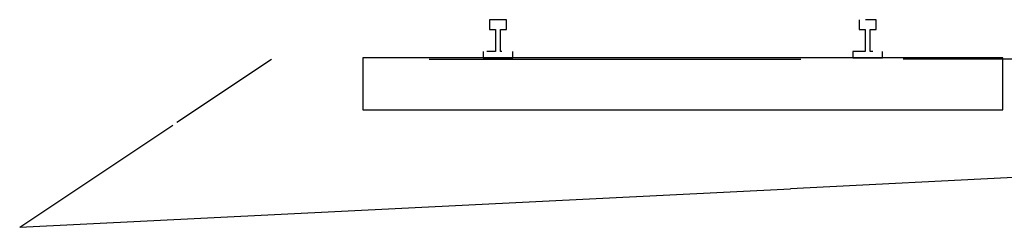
# Model space of a CAD drawing. Extents: x -805 to 3526, y -961 to 1039.
# Tile 450 of 471: x 1484.909 to 1488.909, y 55.624 to 56.466. Entities that reach past the tile are written whole.
import ezdxf

# ---------------------------------------------------------------- set-up
doc = ezdxf.new("R2010")
doc.units = 0
doc.layers.add('Schnitt 3 cm', color=251, linetype='Continuous')
doc.layers.add('TTK-P-PU', color=12, linetype='Continuous')

# ---------------------------------------------------------------- blocks, each defined once
blk = doc.blocks.new('Schnitt 3 cm N')
at = {"layer": 'Schnitt 3 cm', "lineweight": 5}
for p, q in [((-5302.2, 504.8), (-5302, 504.9)), ((-5276, 504.8), (-5276.4, 504.9)), ((-5232.2, 504.8), (-5232, 504.9)), ((-5232.2, 489.8), (-5232, 490.3)), ((-3800.2, 504.8), (-3800, 504.9)), ((-3774, 504.8), (-3774.4, 504.9)), ((-3730.2, 504.8), (-3730, 504.9)), ((-3730.2, 489.8), (-3730, 490.3)), ((-5232.2, 464.8), (-5232, 464.9)), ((-3730.2, 464.8), (-3730, 464.9)), ((-5257.2, 431.4), (-5257, 432.4)), ((-3755.2, 431.4), (-3755, 432.5)), ((-5327.2, 375.8), (-5327, 375.9)), ((-5308.5, 375.8), (-5308.7, 375.9)), ((-5257.2, 375.8), (-5257, 375.9)), ((-5207.2, 375.8), (-5207, 375.9)), ((-5207.2, 366.4), (-5207, 366.8)), ((-3825.2, 375.8), (-3825, 375.9)), ((-3806.5, 375.8), (-3806.7, 375.9)), ((-3755.2, 375.8), (-3755, 375.9)), ((-6187.3, 344.9), (-6187.5, 344.8)), ((-5816.1, 349.9), (-5816.2, 349.8)), ((-3216.1, 349.9), (-5816.1, 349.9)), ((-5816.1, 349.9), (-5234.2, 349.8)), ((-5207.2, 350.8), (-5207, 350.9)), ((-3216.2, 349.8), (-3216.1, 349.9)), ((-3216.1, 344.8), (-3216.1, 349.9)), ((-3216.1, 349.9), (-3216.1, 344.8))]:
    blk.add_line(p, q, dxfattribs=at)
at = {"layer": 'Schnitt 3 cm'}
for p, q in [((-5276, 504.8), (-5302.2, 504.8)), ((-5302.2, 504.8), (-5302.2, 479.8)), ((-5232.2, 504.8), (-5276, 504.8)), ((-5232.2, 489.8), (-5232.2, 504.8)), ((-5232.2, 464.8), (-5232.2, 489.8)), ((-3800.2, 504.8), (-3800.2, 479.8)), ((-3730.2, 504.8), (-3774, 504.8)), ((-3730.2, 489.8), (-3730.2, 504.8)), ((-3730.2, 464.8), (-3730.2, 489.8)), ((-5302.2, 479.8), (-5302.2, 464.8)), ((-5302.2, 464.8), (-5286.6, 464.8)), ((-5286.6, 464.8), (-5277.2, 464.8)), ((-5277.2, 464.8), (-5277.2, 409.2)), ((-5257.2, 431.4), (-5257.2, 464.8)), ((-5257.2, 464.8), (-5241.6, 464.8)), ((-5241.6, 464.8), (-5232.2, 464.8)), ((-3800.2, 479.8), (-3800.2, 464.8)), ((-3800.2, 464.8), (-3784.6, 464.8)), ((-3784.6, 464.8), (-3775.2, 464.8)), ((-3775.2, 464.8), (-3775.2, 409.2)), ((-3755.2, 431.4), (-3755.2, 464.8)), ((-3755.2, 464.8), (-3739.6, 464.8)), ((-3739.6, 464.8), (-3730.2, 464.8)), ((-5277.2, 409.2), (-5277.2, 375.8)), ((-5257.2, 375.8), (-5257.2, 431.4)), ((-3775.2, 409.2), (-3775.2, 375.8)), ((-3755.2, 375.8), (-3755.2, 431.4)), ((-5327.2, 375.8), (-5327.2, 360.2)), ((-5327.2, 360.2), (-5327.2, 350.8)), ((-5308.5, 375.8), (-5313, 375.8)), ((-5277.2, 375.8), (-5308.5, 375.8)), ((-5252.1, 375.8), (-5257.2, 375.8)), ((-5207.2, 366.4), (-5207.2, 375.8)), ((-5207.2, 350.8), (-5207.2, 366.4)), ((-3806.5, 375.8), (-3825.2, 375.8)), ((-3825.2, 375.8), (-3825.2, 360.2)), ((-3825.2, 360.2), (-3825.2, 350.8)), ((-3775.2, 375.8), (-3806.5, 375.8)), ((-3744.7, 375.8), (-3755.2, 375.8)), ((-3705.2, 366.4), (-3705.2, 375.8)), ((-3705.2, 350.8), (-3705.2, 366.4)), ((-6571.8, 88.5), (-6187.5, 344.8)), ((-5234.2, 349.8), (-5816.2, 349.8)), ((-5816.2, 349.8), (-5816.2, 187.9)), ((-5546.7, 344.8), (-4933.1, 344.8)), ((-5327.2, 350.8), (-5252.3, 350.8)), ((-5252.3, 350.8), (-5207.2, 350.8)), ((-3216.2, 349.8), (-5234.2, 349.8)), ((-4933.1, 344.8), (-4036.2, 344.8)), ((-3825.2, 350.8), (-3750.2, 350.8)), ((-3750.2, 350.8), (-3705.2, 350.8)), ((-2845.2, 344.8), (-3621.5, 344.8)), ((-3216.2, 306), (-3216.2, 349.8)), ((-3216.2, 139.8), (-3216.2, 306)), ((-6571.8, 88.5), (-6415.3, 192.9)), ((-5816.2, 187.9), (-5816.2, 139.8)), ((-5816.2, 139.8), (-3771.7, 139.8)), ((-3771.7, 139.8), (-3216.2, 139.8)), ((-7210.5, -337.5), (-6588.7, 77.3)), ((-7210.4, -337.5), (-6588.7, 77.2)), ((-2197.9, -86.8), (-4078.2, -180.9)), ((-7210.5, -337.5), (-4078.2, -180.9))]:
    blk.add_line(p, q, dxfattribs=at)
blk = doc.blocks.new('ProVi SchnittF')
at = {"layer": 'Schnitt 3 cm', "xscale": 0.001, "yscale": 0.001, "zscale": 0.001}
blk.add_blockref('Schnitt 3 cm N', (2.7684, 24.9617), dxfattribs=at)

msp = doc.modelspace()

# ---------------------------------------------------------------- block references
at = {"layer": 'TTK-P-PU', "color": 251}
msp.add_blockref('ProVi SchnittF', (1489.3507, 30.9999), dxfattribs=at)

doc.saveas('drawing.dxf')
